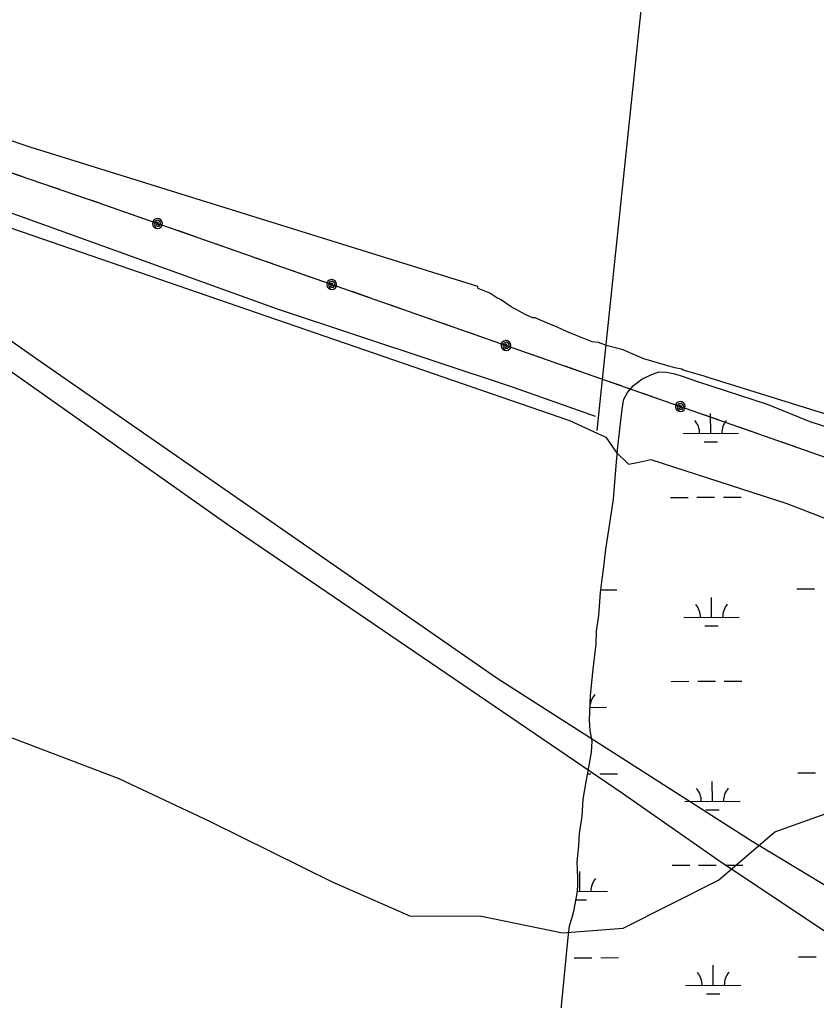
# Model space of a CAD drawing. Extents: x 3424494 to 3462436, y 522220 to 547718.
# Drawn here: x 3439589 to 3441030, y 529412 to 531186 of the extents above; entities that cross this region are included whole.
import ezdxf

# ---------------------------------------------------------------- set-up
doc = ezdxf.new("R2010")
doc.units = 0
for name, color, linetype in [('V-DTCH-CNTR', 7, 'Continuous'), ('V-SITE-VEGE', 7, 'Continuous'), ('V-TOPO-SHOR', 7, 'Continuous'), ('V-UTIL-LINE', 7, 'Continuous'), ('V-WETL-SWMP', 7, 'Continuous')]:
    doc.layers.add(name, color=color, linetype=linetype)

msp = doc.modelspace()

# ---------------------------------------------------------------- linework, layer by layer
at = {"layer": 'V-DTCH-CNTR'}
msp.add_lwpolyline([(3438698.7, 531142.9), (3438856.1, 531087.1), (3439204.6, 530967.4), (3439601.3, 530826.3), (3440054.2, 530662.4), (3440481.4, 530521.2), (3440629.2, 530468.7)], dxfattribs=at)
at = {"layer": 'V-SITE-VEGE'}
for p, q in [((3439489.5, 530608.2), (3439969.5, 530269.8)), ((3439969.5, 530269.8), (3440678.6, 529786.9)), ((3440678.6, 529786.9), (3440850.4, 529666.8)), ((3440850.4, 529666.8), (3441447.6, 529268.5))]:
    msp.add_line(p, q, dxfattribs=at)
for points in [[(3440418, 530699.5), (3440417.1, 530703), (3439607.8, 530955.2), (3438730.8, 531251.2)], [(3439088.7, 530973.8), (3439593.2, 530801.9), (3440583.1, 530460.8), (3440648.6, 530430.8), (3440667.7, 530403.5), (3440689.5, 530381.7), (3440703.1, 530384.4), (3440730.4, 530389.9), (3440975.8, 530310.8), (3441300.4, 530185.3), (3441464, 530152.5), (3441483.1, 530155.2), (3441513.1, 530158), (3441532.2, 530138.9), (3441633.1, 529887.8), (3441815.8, 529489.5), (3441848.5, 529440.4), (3441873.1, 529394)], [(3441709.5, 529181.1), (3441139.5, 529563.1), (3440913.1, 529699.6), (3440452.2, 529994.3), (3439617.7, 530572.7), (3439102.3, 530935.6)], [(3441074, 530463.6), (3440837.5, 530537.2), (3440824.9, 530541.6), (3440818, 530543), (3440788.7, 530551.8), (3440785.9, 530553.3), (3440773.3, 530556.2), (3440756.6, 530560.7), (3440717.5, 530572.4), (3440696.6, 530581.1), (3440679.9, 530588.3), (3440651.9, 530595.6), (3440635.2, 530601.5), (3440624, 530603), (3440585, 530618.9), (3440571.1, 530624.7), (3440558.5, 530630.5), (3440544.6, 530636.3), (3440520.9, 530646.4), (3440516.7, 530646.4), (3440502.8, 530652.2), (3440487.5, 530660.8), (3440481.9, 530663.7), (3440477.8, 530666.5), (3440458.3, 530679.4), (3440451.4, 530682.3), (3440438.9, 530690.9), (3440418, 530699.5)]]:
    msp.add_lwpolyline(points, dxfattribs=at)
at = {"layer": 'V-TOPO-SHOR'}
msp.add_line((3440765.6, 531708.7), (3440632.2, 530442.9), dxfattribs=at)
msp.add_lwpolyline([(3439563.7, 529890.9), (3439768.2, 529813.3), (3439933.4, 529735.5), (3440153.7, 529626.6), (3440295.3, 529564.4), (3440420.9, 529565), (3440570.3, 529534.2), (3440680.1, 529542.6), (3440852.5, 529629.7), (3440954.1, 529716.6), (3441063.9, 529756.3), (3441181.5, 529788.2), (3441322.7, 529812.4), (3441432.6, 529828.6), (3441479.6, 529852.4), (3441518.7, 529884), (3441549.9, 529915.5), (3441557.6, 529954.8), (3441541.7, 529994), (3441517.9, 530064.6), (3441486.1, 530135.1), (3441454.5, 530182)], dxfattribs=at)
at = {"layer": 'V-UTIL-LINE'}
for points in [[(3432847.1, 533231.1), (3435941.1, 532163.3), (3436709.7, 531892.2), (3437598.7, 531587), (3439729.9, 530854.7), (3442093.9, 530027.1), (3443680.8, 529484.9), (3444459.4, 529224.7), (3445260.4, 528947.6), (3446015.9, 528646.2), (3446827.8, 528878.2), (3448530.5, 529366.4)], [(3439591.1, 530902.3), (3439558.9, 530913.4)], [(3439661.1, 530878.3), (3439628.9, 530889.3)], [(3439731.1, 530854.2), (3439729.9, 530854.7), (3439698.9, 530865.3)], [(3439800.9, 530829.8), (3439768.8, 530841)], [(3439837.7, 530816.9), (3439838.5, 530814.1), (3439840, 530815.9), (3439839.2, 530818.6), (3439836.3, 530819.2), (3439835, 530816.1), (3439837, 530811.8), (3439841.2, 530812.2), (3439844, 530816.2), (3439842.2, 530820.4), (3439838.4, 530822.8), (3439833.9, 530821.1), (3439831.8, 530816), (3439834.7, 530808.4), (3439838.2, 530807.9), (3439841.6, 530808.8), (3439844.4, 530810.9), (3439846.2, 530813.9), (3439846.7, 530817.4), (3439845.8, 530820.8), (3439843.7, 530823.6), (3439840.7, 530825.4), (3439837.2, 530825.9), (3439833.8, 530825), (3439831, 530822.9), (3439829.2, 530819.9), (3439828.7, 530816.4), (3439829.6, 530813), (3439831.7, 530810.2), (3439834.7, 530808.4)], [(3439906.6, 530792.8), (3439874.5, 530804)], [(3439976.5, 530768.3), (3439944.4, 530779.6)], [(3440046.3, 530743.9), (3440014.2, 530755.1)], [(3440116.1, 530719.4), (3440084.1, 530730.7)], [(3440153, 530706.6), (3440153.7, 530703.8), (3440155.2, 530705.6), (3440154.4, 530708.2), (3440151.6, 530708.9), (3440150.3, 530705.7), (3440152.2, 530701.4), (3440156.5, 530701.8), (3440159.2, 530705.8), (3440157.5, 530710), (3440153.7, 530712.4), (3440149.1, 530710.7), (3440147, 530705.7), (3440150, 530698.1), (3440153.5, 530697.6), (3440156.9, 530698.4), (3440159.7, 530700.6), (3440161.5, 530703.6), (3440161.9, 530707.1), (3440161.1, 530710.5), (3440159, 530713.3), (3440155.9, 530715), (3440152.5, 530715.5), (3440149.1, 530714.7), (3440146.2, 530712.6), (3440144.5, 530709.5), (3440144, 530706.1), (3440144.9, 530702.7), (3440147, 530699.8), (3440150, 530698.1)], [(3440221.9, 530682.4), (3440189.8, 530693.7)], [(3440291.7, 530658), (3440259.6, 530669.2)], [(3440361.5, 530633.5), (3440329.5, 530644.8)], [(3440431.4, 530609.1), (3440399.3, 530620.3)], [(3440468.2, 530596.2), (3440469, 530593.4), (3440470.4, 530595.2), (3440469.7, 530597.9), (3440466.8, 530598.5), (3440465.5, 530595.4), (3440467.5, 530591.1), (3440471.7, 530591.5), (3440474.5, 530595.5), (3440472.7, 530599.7), (3440468.9, 530602.1), (3440464.4, 530600.4), (3440462.3, 530595.3), (3440465.2, 530587.7), (3440468.7, 530587.2), (3440472.1, 530588.1), (3440474.9, 530590.2), (3440476.7, 530593.2), (3440477.2, 530596.7), (3440476.3, 530600.1), (3440474.2, 530602.9), (3440471.2, 530604.7), (3440467.7, 530605.2), (3440464.3, 530604.3), (3440461.5, 530602.2), (3440459.7, 530599.2), (3440459.2, 530595.7), (3440460.1, 530592.3), (3440462.2, 530589.5), (3440465.2, 530587.7)], [(3440537.1, 530572.1), (3440505, 530583.3)], [(3440606.9, 530547.6), (3440574.9, 530558.9)], [(3440676.8, 530523.2), (3440644.7, 530534.4)], [(3440746.6, 530498.7), (3440714.5, 530510)], [(3440783.4, 530485.9), (3440784.2, 530483.1), (3440785.7, 530484.9), (3440784.9, 530487.5), (3440782, 530488.2), (3440780.8, 530485), (3440782.7, 530480.7), (3440786.9, 530481.1), (3440789.7, 530485.1), (3440787.9, 530489.3), (3440784.1, 530491.7), (3440779.6, 530490), (3440777.5, 530485), (3440780.5, 530477.4), (3440783.9, 530476.9), (3440787.3, 530477.7), (3440790.2, 530479.9), (3440791.9, 530482.9), (3440792.4, 530486.4), (3440791.6, 530489.8), (3440789.4, 530492.6), (3440786.4, 530494.3), (3440782.9, 530494.8), (3440779.5, 530494), (3440776.7, 530491.9), (3440775, 530488.8), (3440774.5, 530485.3), (3440775.3, 530481.9), (3440777.4, 530479.1), (3440780.5, 530477.4)], [(3440852.3, 530461.7), (3440820.3, 530473)], [(3440922.2, 530437.3), (3440890.1, 530448.5)], [(3440992, 530412.8), (3440959.9, 530424.1)]]:
    msp.add_lwpolyline(points, dxfattribs=at)
at = {"layer": 'V-WETL-SWMP'}
for p, q in [((3440714.1, 530535.5), (3440730.2, 530543)), ((3440730.2, 530543), (3440744.8, 530548.5)), ((3440744.8, 530548.5), (3440758.7, 530548.4)), ((3440758.7, 530548.4), (3440773.3, 530544.8)), ((3440773.3, 530544.8), (3440788.6, 530540.5)), ((3440788.6, 530540.5), (3440814.3, 530531.3)), ((3440688.2, 530511.3), (3440698.7, 530523.7)), ((3440698.7, 530523.7), (3440714.1, 530535.5)), ((3440814.3, 530531.3), (3440940.8, 530490.1)), ((3440681.2, 530499.5), (3440688.2, 530511.3)), ((3440679, 530485.6), (3440681.2, 530499.5)), ((3440940.8, 530490.1), (3441017.9, 530459)), ((3440676, 530460.5), (3440679, 530485.6)), ((3440838.4, 530437.4), (3440838.2, 530473.4)), ((3440670.2, 530413.9), (3440676, 530460.5)), ((3441017.9, 530459), (3441132.5, 530422.1)), ((3440788.4, 530437.1), (3440888.4, 530437.6)), ((3440826.5, 530421.9), (3440850.5, 530422)), ((3440667.1, 530371.5), (3440670.2, 530413.9)), ((3440662.6, 530318.6), (3440667.1, 530371.5)), ((3440655.3, 530270.6), (3440662.6, 530318.6)), ((3440765.5, 530321.6), (3440797.5, 530321.7)), ((3440813.5, 530321.8), (3440845.5, 530322)), ((3440861.5, 530322), (3440893.5, 530322.2)), ((3440648.8, 530228.2), (3440655.3, 530270.6)), ((3440644.4, 530191.3), (3440648.8, 530228.2)), ((3440642.2, 530173.9), (3440644.4, 530191.3)), ((3440639.2, 530149.5), (3440642.2, 530173.9)), ((3440639.8, 530154.5), (3440668.4, 530154.7)), ((3440994.3, 530156.1), (3441026.3, 530156.3)), ((3440636.2, 530107.8), (3440639.2, 530149.5)), ((3440839.9, 530104.7), (3440839.8, 530140.7)), ((3440631.8, 530080), (3440636.2, 530107.8)), ((3440789.9, 530104.5), (3440889.9, 530104.9)), ((3440631, 530057), (3440631.8, 530080)), ((3440828, 530089.2), (3440852, 530089.3)), ((3440625.8, 530011.1), (3440631, 530057)), ((3440621.3, 529963.1), (3440625.8, 530011.1)), ((3440767, 529988.9), (3440799, 529989.1)), ((3440815, 529989.1), (3440847, 529989.3)), ((3440863, 529989.4), (3440895, 529989.5)), ((3440619, 529918.5), (3440621.3, 529963.1)), ((3440620.2, 529941.8), (3440650.2, 529942)), ((3440620.2, 529899.7), (3440619, 529918.5)), ((3440624.3, 529880.9), (3440620.2, 529899.7)), ((3440622.8, 529860.7), (3440624.3, 529880.9)), ((3440619.2, 529840.6), (3440622.8, 529860.7)), ((3440613.4, 529807.2), (3440619.2, 529840.6)), ((3440615.9, 529821.7), (3440621.9, 529821.8)), ((3440637.9, 529821.8), (3440669.9, 529822)), ((3440995.8, 529823.5), (3441027.8, 529823.6)), ((3440607.6, 529775.9), (3440613.4, 529807.2)), ((3440841.4, 529772), (3440841.3, 529808)), ((3440606, 529745.3), (3440607.6, 529775.9)), ((3440791.4, 529771.8), (3440891.4, 529772.2)), ((3440600.9, 529714), (3440606, 529745.3)), ((3440829.5, 529756.5), (3440853.5, 529756.6)), ((3440600.1, 529691.7), (3440600.9, 529714)), ((3440597.1, 529662.5), (3440600.1, 529691.7)), ((3440598.3, 529633.9), (3440597.1, 529662.5)), ((3440768.5, 529656.3), (3440800.5, 529656.4)), ((3440816.5, 529656.5), (3440848.5, 529656.6)), ((3440864.5, 529656.7), (3440896.5, 529656.8)), ((3440601.7, 529609.1), (3440601.5, 529645.1)), ((3440596.8, 529605.4), (3440598.2, 529618.6)), ((3440598.2, 529618.6), (3440598.3, 529633.9)), ((3440591, 529573.4), (3440596.8, 529605.4)), ((3440597.2, 529609.1), (3440651.7, 529609.3)), ((3440594.6, 529593.6), (3440613.8, 529593.7)), ((3440587.4, 529560.2), (3440591, 529573.4)), ((3440583.2, 529547), (3440587.4, 529560.2)), ((3440580.2, 529519.9), (3440581, 529531)), ((3440581, 529531), (3440583.2, 529547)), ((3440566.8, 529383.5), (3440580.2, 529519.9)), ((3440591.4, 529489), (3440623.4, 529489.1)), ((3440639.4, 529489.2), (3440671.4, 529489.3)), ((3440997.3, 529490.8), (3441029.3, 529490.9)), ((3440842.9, 529439.4), (3440842.8, 529475.4)), ((3440792.9, 529439.1), (3440892.9, 529439.6)), ((3440831, 529423.9), (3440855, 529424))]:
    msp.add_line(p, q, dxfattribs=at)
for centre, start, end in [((3440783.2, 530437.6), 359.4865, 41.0302), ((3440893.6, 530438.1), 139.4865, 181.0302), ((3440784.7, 530104.9), 359.4865, 41.0302), ((3440895.2, 530105.4), 139.4865, 181.0302), ((3440655.4, 529942.5), 139.4865, 172.6361), ((3440896.7, 529772.7), 139.4865, 181.0302), ((3440786.2, 529772.2), 359.4865, 41.0302), ((3440656.9, 529609.8), 139.4865, 181.0302), ((3440787.7, 529439.6), 359.4865, 41.0302), ((3440898.2, 529440.1), 139.4865, 181.0302)]:
    msp.add_arc(centre, 35.2, start, end, dxfattribs=at)

doc.saveas('drawing.dxf')
